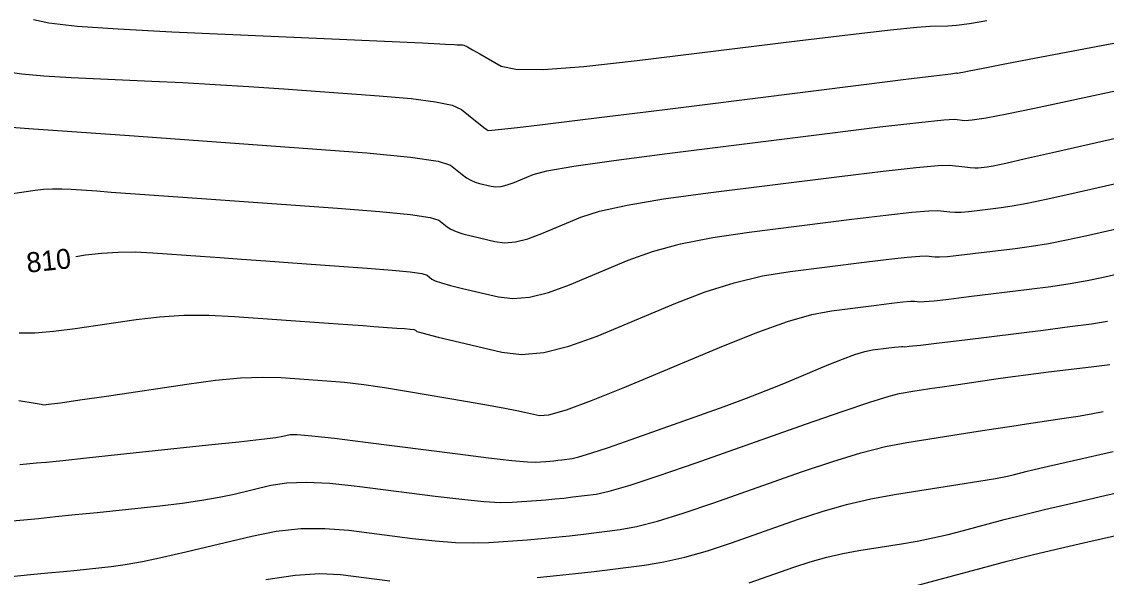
# Model space of a CAD drawing. Extents: x 2082232 to 2083549, y 592624 to 593832.
# Drawn here: x 2083165.02 to 2083202.98, y 593471.35 to 593490.78 of the extents above; entities that cross this region are included whole.
import ezdxf

# ---------------------------------------------------------------- set-up
doc = ezdxf.new("R2010")
doc.units = 0
doc.layers.add('DT_X_Contour_Major', color=7, linetype='Continuous')
doc.layers.add('DT_X_Contour_Minor', color=7, linetype='Continuous')

msp = doc.modelspace()

# ---------------------------------------------------------------- linework, layer by layer
at = {"layer": 'DT_X_Contour_Major'}
for points in [[(2083166.913, 593482.574), (2083167.261, 593482.625), (2083167.82, 593482.691), (2083168.398, 593482.726), (2083168.996, 593482.728), (2083169.613, 593482.699), (2083171.285, 593482.58), (2083171.957, 593482.532), (2083172.716, 593482.478), (2083173.565, 593482.417), (2083174.501, 593482.35), (2083177.117, 593482.163), (2083177.984, 593482.095), (2083178.621, 593482.032), (2083179.029, 593481.973), (2083179.208, 593481.919), (2083179.38, 593481.781), (2083179.495, 593481.721), (2083179.712, 593481.647), (2083180.03, 593481.558), (2083180.45, 593481.453), (2083181.704, 593481.155), (2083182.212, 593481.098), (2083182.796, 593481.149), (2083183.455, 593481.31), (2083184.19, 593481.578), (2083186.25, 593482.44), (2083187.094, 593482.744), (2083188.082, 593483.009), (2083189.212, 593483.236), (2083190.486, 593483.423), (2083194.073, 593483.872), (2083195.27, 593484.017), (2083196.17, 593484.116), (2083196.774, 593484.168), (2083197.081, 593484.175), (2083197.503, 593484.13), (2083197.682, 593484.12), (2083197.9, 593484.124), (2083198.158, 593484.142), (2083198.456, 593484.174), (2083199.305, 593484.278), (2083199.691, 593484.337), (2083200.215, 593484.435), (2083200.875, 593484.572), (2083201.672, 593484.749), (2083203.981, 593485.273)], [(2083164.658, 593471.38), (2083165.331, 593471.442), (2083165.939, 593471.499), (2083166.482, 593471.552), (2083166.96, 593471.602), (2083168.148, 593471.728), (2083168.646, 593471.795), (2083169.248, 593471.902), (2083169.956, 593472.05), (2083170.767, 593472.237), (2083173.071, 593472.791), (2083173.932, 593472.96), (2083174.786, 593473.049), (2083175.632, 593473.06), (2083176.472, 593472.993), (2083178.701, 593472.707), (2083179.496, 593472.618), (2083180.206, 593472.565), (2083180.833, 593472.548), (2083181.376, 593472.566), (2083182.713, 593472.662), (2083183.213, 593472.701), (2083183.707, 593472.746), (2083184.197, 593472.798), (2083184.683, 593472.855), (2083185.972, 593473.017), (2083186.539, 593473.121), (2083187.273, 593473.311), (2083188.175, 593473.588), (2083189.243, 593473.951), (2083192.315, 593475.035), (2083193.409, 593475.404), (2083194.387, 593475.699), (2083195.249, 593475.919), (2083195.996, 593476.065), (2083197.83, 593476.354), (2083198.494, 593476.458), (2083199.109, 593476.553), (2083199.675, 593476.64), (2083200.193, 593476.717), (2083201.508, 593476.913), (2083201.991, 593476.989), (2083202.452, 593477.069), (2083202.873, 593477.15)]]:
    msp.add_lwpolyline(points, dxfattribs=at)
at = {"layer": 'DT_X_Contour_Minor'}
for points in [[(2083165.431, 593490.858), (2083165.977, 593490.742), (2083166.967, 593490.632), (2083168.401, 593490.528), (2083170.279, 593490.431), (2083175.876, 593490.181), (2083177.718, 593490.098), (2083179.045, 593490.038), (2083179.857, 593490.001), (2083180.154, 593489.987), (2083180.26, 593489.978), (2083180.297, 593489.976), (2083180.33, 593489.975), (2083180.359, 593489.974), (2083180.384, 593489.975), (2083180.444, 593489.979), (2083180.499, 593489.96), (2083180.619, 593489.9), (2083180.803, 593489.8), (2083181.052, 593489.659), (2083181.802, 593489.229), (2083182.311, 593489.12), (2083183.274, 593489.116), (2083184.691, 593489.216), (2083186.563, 593489.422), (2083192.16, 593490.11), (2083194.025, 593490.336), (2083195.424, 593490.499), (2083196.355, 593490.597), (2083196.819, 593490.632), (2083197.435, 593490.639), (2083197.741, 593490.661), (2083198.198, 593490.722), (2083198.805, 593490.822)], [(2083164.458, 593489.037), (2083165.027, 593488.956), (2083165.792, 593488.888), (2083166.753, 593488.834), (2083169.577, 593488.708), (2083170.66, 593488.655), (2083171.791, 593488.592), (2083172.971, 593488.518), (2083174.198, 593488.434), (2083177.537, 593488.195), (2083178.655, 593488.098), (2083179.507, 593487.985), (2083180.093, 593487.858), (2083180.412, 593487.716), (2083180.909, 593487.316), (2083181.073, 593487.184), (2083181.195, 593487.087), (2083181.274, 593487.026), (2083181.31, 593486.999), (2083181.35, 593486.977), (2083181.474, 593486.983), (2083181.815, 593487.018), (2083182.375, 593487.083), (2083183.152, 593487.177), (2083185.514, 593487.468), (2083186.484, 593487.587), (2083187.625, 593487.729), (2083188.935, 593487.892), (2083190.416, 593488.077), (2083194.59, 593488.599), (2083195.961, 593488.77), (2083196.943, 593488.892), (2083197.536, 593488.965), (2083197.741, 593488.989), (2083197.769, 593488.986), (2083197.789, 593488.987), (2083197.827, 593488.993), (2083197.883, 593489.003), (2083197.957, 593489.019), (2083198.179, 593489.066), (2083198.373, 593489.105), (2083198.789, 593489.185), (2083199.426, 593489.306), (2083200.284, 593489.469), (2083202.869, 593489.959), (2083203.749, 593490.124)], [(2083164.361, 593487.117), (2083165.268, 593487.052), (2083168.801, 593486.799), (2083175.04, 593486.353), (2083177.107, 593486.191), (2083178.627, 593486.04), (2083179.6, 593485.9), (2083180.027, 593485.77), (2083180.437, 593485.44), (2083180.591, 593485.327), (2083180.744, 593485.237), (2083180.896, 593485.168), (2083181.048, 593485.121), (2083181.453, 593485.024), (2083181.617, 593485.006), (2083181.805, 593485.023), (2083182.018, 593485.074), (2083182.255, 593485.161), (2083182.919, 593485.439), (2083183.4, 593485.563), (2083184.342, 593485.726), (2083185.746, 593485.93), (2083187.613, 593486.172), (2083193.206, 593486.872), (2083195.059, 593487.1), (2083196.421, 593487.258), (2083197.292, 593487.348), (2083197.673, 593487.368), (2083198.035, 593487.329), (2083198.289, 593487.345), (2083198.779, 593487.422), (2083199.504, 593487.56), (2083200.466, 593487.759), (2083203.344, 593488.371)], [(2083164.703, 593484.768), (2083165.49, 593484.885), (2083165.791, 593484.92), (2083166.102, 593484.939), (2083166.424, 593484.94), (2083166.756, 593484.925), (2083167.656, 593484.861), (2083168.159, 593484.825), (2083168.992, 593484.765), (2083170.156, 593484.682), (2083171.651, 593484.575), (2083176.079, 593484.258), (2083177.545, 593484.143), (2083178.624, 593484.036), (2083179.315, 593483.936), (2083179.618, 593483.845), (2083179.909, 593483.61), (2083180.043, 593483.524), (2083180.228, 593483.442), (2083180.463, 593483.363), (2083180.749, 593483.287), (2083181.578, 593483.09), (2083181.914, 593483.052), (2083182.3, 593483.086), (2083182.736, 593483.192), (2083183.222, 593483.37), (2083184.585, 593483.94), (2083185.247, 593484.153), (2083186.212, 593484.368), (2083187.479, 593484.583), (2083189.049, 593484.798), (2083193.64, 593485.372), (2083195.171, 593485.558), (2083196.323, 593485.684), (2083197.095, 593485.751), (2083197.488, 593485.759), (2083198.029, 593485.702), (2083198.216, 593485.684), (2083198.374, 593485.674), (2083198.501, 593485.673), (2083198.597, 593485.679), (2083198.815, 593485.705), (2083199.019, 593485.744), (2083199.466, 593485.84), (2083200.158, 593485.994), (2083201.095, 593486.206), (2083203.916, 593486.847)], [(2083164.929, 593479.903), (2083165.484, 593479.904), (2083166.139, 593479.952), (2083166.892, 593480.048), (2083169.032, 593480.366), (2083169.848, 593480.462), (2083170.694, 593480.512), (2083171.568, 593480.516), (2083172.47, 593480.474), (2083175.755, 593480.24), (2083176.441, 593480.191), (2083176.973, 593480.153), (2083177.352, 593480.126), (2083178.156, 593480.068), (2083178.422, 593480.048), (2083178.618, 593480.028), (2083178.743, 593480.01), (2083178.799, 593479.993), (2083178.851, 593479.951), (2083178.947, 593479.918), (2083179.196, 593479.852), (2083179.597, 593479.753), (2083180.15, 593479.62), (2083181.83, 593479.221), (2083182.51, 593479.144), (2083183.291, 593479.213), (2083184.174, 593479.427), (2083185.158, 593479.787), (2083187.916, 593480.941), (2083188.942, 593481.335), (2083189.952, 593481.65), (2083190.945, 593481.888), (2083191.922, 593482.049), (2083194.507, 593482.372), (2083195.369, 593482.477), (2083196.017, 593482.548), (2083196.452, 593482.586), (2083196.673, 593482.59), (2083196.978, 593482.558), (2083197.147, 593482.555), (2083197.426, 593482.573), (2083197.816, 593482.611), (2083198.315, 593482.669), (2083199.795, 593482.851), (2083200.364, 593482.929), (2083200.963, 593483.029), (2083201.592, 593483.15), (2083202.25, 593483.292), (2083204.045, 593483.7)], [(2083164.925, 593477.533), (2083165.489, 593477.439), (2083165.701, 593477.403), (2083165.8, 593477.386), (2083165.965, 593477.4), (2083166.384, 593477.455), (2083167.058, 593477.551), (2083167.986, 593477.688), (2083170.802, 593478.107), (2083171.801, 593478.239), (2083172.685, 593478.321), (2083173.454, 593478.353), (2083174.108, 593478.336), (2083175.699, 593478.222), (2083176.322, 593478.168), (2083176.995, 593478.09), (2083177.719, 593477.988), (2083178.495, 593477.862), (2083180.63, 593477.496), (2083181.355, 593477.37), (2083181.929, 593477.266), (2083182.351, 593477.186), (2083182.622, 593477.128), (2083183.143, 593477.004), (2083183.476, 593477.031), (2083184.084, 593477.206), (2083184.967, 593477.527), (2083186.125, 593477.996), (2083189.581, 593479.442), (2083190.789, 593479.925), (2083191.821, 593480.292), (2083192.678, 593480.541), (2083193.359, 593480.674), (2083194.94, 593480.872), (2083195.468, 593480.936), (2083195.864, 593480.979), (2083196.131, 593481.003), (2083196.266, 593481.005), (2083196.452, 593480.986), (2083196.612, 593480.991), (2083196.952, 593481.023), (2083197.473, 593481.081), (2083198.174, 593481.165), (2083200.285, 593481.423), (2083201.037, 593481.522), (2083201.712, 593481.624), (2083202.309, 593481.728), (2083202.828, 593481.836), (2083204.11, 593482.127)], [(2083164.954, 593475.293), (2083165.538, 593475.346), (2083165.879, 593475.379), (2083166.465, 593475.439), (2083167.295, 593475.525), (2083168.371, 593475.639), (2083171.564, 593475.977), (2083172.624, 593476.091), (2083173.41, 593476.18), (2083173.922, 593476.242), (2083174.158, 593476.279), (2083174.423, 593476.343), (2083174.662, 593476.344), (2083175.179, 593476.301), (2083175.975, 593476.213), (2083177.049, 593476.08), (2083180.285, 593475.666), (2083181.364, 593475.532), (2083182.175, 593475.439), (2083182.719, 593475.387), (2083182.994, 593475.376), (2083183.371, 593475.403), (2083183.511, 593475.414), (2083183.651, 593475.427), (2083183.789, 593475.442), (2083183.926, 593475.458), (2083184.289, 593475.503), (2083184.521, 593475.558), (2083184.943, 593475.687), (2083185.555, 593475.892), (2083186.357, 593476.171), (2083188.75, 593477.015), (2083189.607, 593477.322), (2083190.383, 593477.61), (2083191.077, 593477.879), (2083191.69, 593478.128), (2083193.217, 593478.766), (2083193.745, 593478.979), (2083194.184, 593479.139), (2083194.534, 593479.246), (2083194.795, 593479.3), (2083195.374, 593479.372), (2083195.566, 593479.395), (2083195.712, 593479.411), (2083195.809, 593479.42), (2083195.858, 593479.421), (2083195.926, 593479.413), (2083196.077, 593479.427), (2083196.479, 593479.472), (2083197.131, 593479.55), (2083198.033, 593479.66), (2083200.775, 593479.996), (2083201.71, 593480.115), (2083202.46, 593480.218), (2083203.026, 593480.306)], [(2083163.865, 593473.252), (2083165.098, 593473.363), (2083165.605, 593473.41), (2083166.202, 593473.469), (2083166.889, 593473.539), (2083167.665, 593473.62), (2083169.856, 593473.853), (2083170.635, 593473.943), (2083171.329, 593474.041), (2083171.939, 593474.146), (2083172.463, 593474.258), (2083173.747, 593474.567), (2083174.297, 593474.652), (2083174.982, 593474.675), (2083175.804, 593474.637), (2083176.76, 593474.536), (2083179.493, 593474.187), (2083180.43, 593474.075), (2083181.191, 593474.002), (2083181.776, 593473.967), (2083182.185, 593473.971), (2083183.042, 593474.033), (2083183.362, 593474.058), (2083183.679, 593474.087), (2083183.993, 593474.12), (2083184.305, 593474.157), (2083185.131, 593474.26), (2083185.581, 593474.358), (2083186.314, 593474.572), (2083187.327, 593474.903), (2083188.623, 593475.351), (2083192.452, 593476.703), (2083193.735, 593477.15), (2083194.709, 593477.479), (2083195.376, 593477.689), (2083195.734, 593477.781), (2083196.28, 593477.867), (2083196.514, 593477.903), (2083196.806, 593477.948), (2083197.157, 593478), (2083197.566, 593478.062), (2083198.734, 593478.236), (2083199.196, 593478.302), (2083199.705, 593478.372), (2083200.261, 593478.445), (2083200.865, 593478.52), (2083202.539, 593478.725), (2083203.099, 593478.795)], [(2083183.063, 593471.344), (2083183.735, 593471.406), (2083184.402, 593471.476), (2083185.062, 593471.554), (2083186.814, 593471.774), (2083187.497, 593471.884), (2083188.233, 593472.05), (2083189.022, 593472.273), (2083189.864, 593472.551), (2083192.178, 593473.368), (2083193.041, 593473.652), (2083193.894, 593473.892), (2083194.737, 593474.089), (2083195.57, 593474.241), (2083197.779, 593474.589), (2083198.524, 593474.709), (2083199.104, 593474.807), (2083199.519, 593474.884), (2083199.768, 593474.939), (2083200.212, 593475.059), (2083200.406, 593475.109), (2083200.654, 593475.169), (2083200.957, 593475.24), (2083201.315, 593475.322), (2083202.342, 593475.553), (2083202.753, 593475.645), (2083203.217, 593475.75)], [(2083190.484, 593471.151), (2083192.041, 593471.7), (2083192.622, 593471.892), (2083193.195, 593472.053), (2083193.763, 593472.185), (2083194.323, 593472.288), (2083195.809, 593472.522), (2083196.363, 593472.616), (2083196.91, 593472.725), (2083197.452, 593472.847), (2083197.988, 593472.983), (2083199.408, 593473.365), (2083200.027, 593473.525), (2083200.822, 593473.718), (2083201.791, 593473.946), (2083202.934, 593474.206), (2083206.217, 593474.946)], [(2083196.207, 593471.028), (2083198.603, 593471.672), (2083199.51, 593471.91), (2083200.436, 593472.143), (2083201.379, 593472.37), (2083202.34, 593472.592), (2083204.926, 593473.175)], [(2083173.567, 593471.267), (2083174.589, 593471.423), (2083175.461, 593471.484), (2083176.183, 593471.449), (2083177.91, 593471.228)]]:
    msp.add_lwpolyline(points, dxfattribs=at)

# ---------------------------------------------------------------- texts
at = {"layer": 'DT_X_Contour_Major'}
msp.add_text('810', height=0.7, rotation=6.0568, dxfattribs=at).set_placement((2083165.226, 593481.999))

doc.saveas('drawing.dxf')
